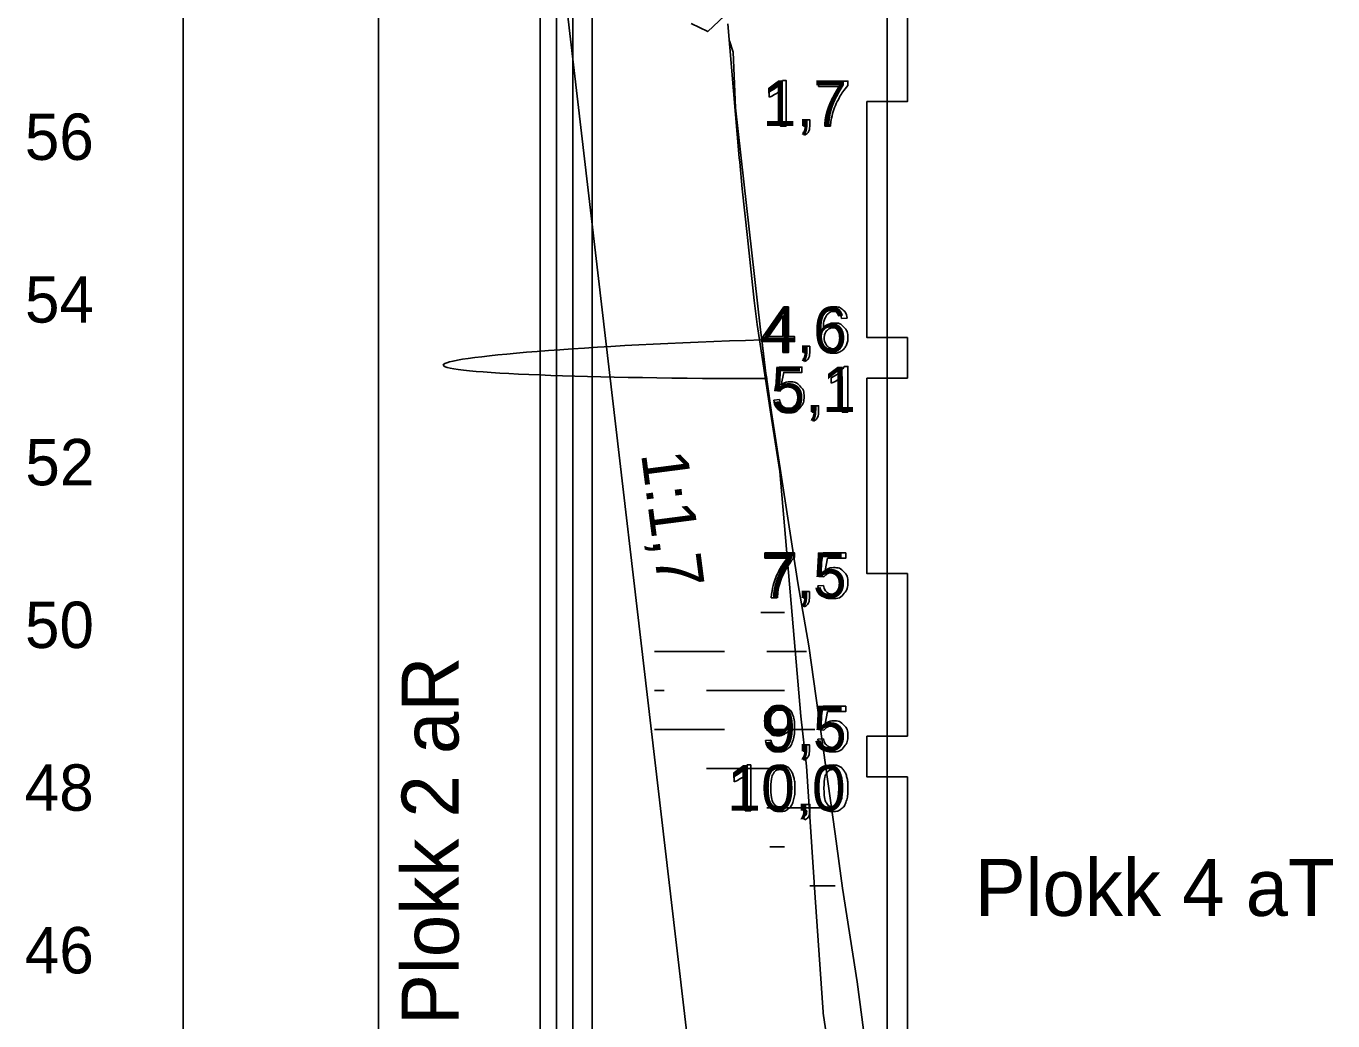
# Model space of a CAD drawing. Extents: x 700746 to 706058, y 6570320 to 6580460.
# Drawn here: x 705109.5 to 705270.1, y 6576428.8 to 6576551.1 of the extents above; entities that cross this region are included whole.
import ezdxf

# ---------------------------------------------------------------- set-up
doc = ezdxf.new("R2010")
doc.units = 0
for name, color, linetype in [('Default', 7, 'Continuous'), ('GEOLPUNKT', 7, 'Continuous'), ('illumineerimisjooned', 7, 'Continuous'), ('mõõtpost vasak', 7, 'Continuous'), ('PIIR', 7, 'Continuous'), ('Plokid', 7, 'Continuous'), ('Täide', 7, 'Continuous'), ('vahekiht', 7, 'Continuous')]:
    doc.layers.add(name, color=color, linetype=linetype)

msp = doc.modelspace()

# ---------------------------------------------------------------- linework, layer by layer
at = {"layer": 'Default'}
msp.add_line((705152.83, 6576597.62), (705152.83, 6576310.45), dxfattribs=at)
for points in [[(705191.28, 6576551.39), (705193.32, 6576550.4), (705195.39, 6576552.34)], [(705195.77, 6576551.35), (705197.18, 6576534.88), (705197.25, 6576534.33), (705197.56, 6576531.08), (705198.2, 6576525.07), (705199.01, 6576517.32), (705199.39, 6576514.37), (705201.07, 6576503.37), (705201.34, 6576501.54), (705202.18, 6576496.31), (705204.77, 6576466.23), (705205.47, 6576460.1), (705206.5, 6576443.97), (705207.51, 6576429.87), (705207.51, 6576429.79), (705207.52, 6576429.72), (705210.38, 6576410.61)], [(705195.98, 6576549.26), (705196.44, 6576547.87), (705196.74, 6576541.04), (705199.75, 6576514.11), (705200.46, 6576508.37), (705200.62, 6576507.35), (705201.17, 6576503.58), (705204.37, 6576482.65), (705205.74, 6576474.9), (705208.98, 6576451.78), (705209.87, 6576445.1), (705211.69, 6576433.58), (705212.76, 6576425.53)], [(705200.56, 6576507.73), (705200.46, 6576508.37), (705199.95, 6576512.49)]]:
    msp.add_lwpolyline(points, dxfattribs=at)
msp.add_open_spline([(705199.95, 6576512.49), (705178.66, 6576511.85), (705142.76, 6576508.97), (705179.03, 6576507.76), (705200.56, 6576507.73)], degree=3, dxfattribs=at)
at = {"layer": 'GEOLPUNKT'}
for points in [[(705215.36, 6576558.79), (705217.86, 6576558.79), (705217.86, 6576541.79), (705215.36, 6576541.79)], [(705212.86, 6576541.79), (705215.36, 6576541.79), (705215.36, 6576512.79), (705212.86, 6576512.79)], [(705217.86, 6576512.79), (705215.36, 6576512.79), (705215.36, 6576507.79), (705217.86, 6576507.79)], [(705212.86, 6576507.79), (705215.36, 6576507.79), (705215.36, 6576483.79), (705212.86, 6576483.79)], [(705217.86, 6576483.79), (705215.36, 6576483.79), (705215.36, 6576463.79), (705217.86, 6576463.79)], [(705212.86, 6576463.79), (705215.36, 6576463.79), (705215.36, 6576458.79), (705212.86, 6576458.79)], [(705217.86, 6576458.79), (705215.36, 6576458.79), (705215.36, 6576423.79), (705217.86, 6576423.79)]]:
    msp.add_lwpolyline(points, close=True, dxfattribs=at)
for points in [[(705215.36, 6576558.79), (705215.36, 6576341.79)], [(705202.49, 6576544.4), (705202.94, 6576544.4), (705202.94, 6576538.78)], [(705206.92, 6576543.65), (705206.92, 6576544.31), (705210.54, 6576544.31), (705210.54, 6576543.77)], [(705200.87, 6576542.33), (705200.87, 6576543)], [(705202.94, 6576538.78), (705202.25, 6576538.78), (705202.25, 6576543.16)], [(705209.66, 6576543.65), (705206.92, 6576543.65)], [(705205.07, 6576538.78), (705205.07, 6576539.56), (705205.85, 6576539.56), (705205.85, 6576538.78)], [(705205.21, 6576537.67), (705205.02, 6576537.97)], [(705205.46, 6576538.78), (705205.07, 6576538.78)], [(705208.41, 6576538.78), (705207.7, 6576538.78)], [(705202.55, 6576510.94), (705202.55, 6576512.28), (705200.12, 6576512.28), (705200.12, 6576512.91), (705202.68, 6576516.54), (705203.24, 6576516.54), (705203.24, 6576512.91), (705203.99, 6576512.91), (705203.99, 6576512.28), (705203.24, 6576512.28), (705203.24, 6576510.94), (705202.55, 6576510.94)], [(705202.55, 6576512.91), (705202.55, 6576515.44), (705200.8, 6576512.91), (705202.55, 6576512.91)], [(705210.44, 6576515.17), (705209.76, 6576515.11)], [(705205.07, 6576510.94), (705205.07, 6576511.72), (705205.85, 6576511.72), (705205.85, 6576510.94)], [(705205.46, 6576510.94), (705205.07, 6576510.94)], [(705202.2, 6576506.18), (705201.56, 6576506.27), (705202.1, 6576509.15), (705204.88, 6576509.15), (705204.88, 6576508.49), (705202.65, 6576508.49), (705202.35, 6576506.99)], [(705205.21, 6576509.83), (705205.02, 6576510.13)], [(705210.1, 6576509.24), (705210.54, 6576509.24), (705210.54, 6576503.62)], [(705208.48, 6576507.17), (705208.48, 6576507.84)], [(705210.54, 6576503.62), (705209.85, 6576503.62), (705209.85, 6576508)], [(705201.43, 6576505.09), (705202.15, 6576505.15)], [(705206.15, 6576503.62), (705206.15, 6576504.4), (705206.94, 6576504.4), (705206.94, 6576503.62)], [(705206.3, 6576502.51), (705206.11, 6576502.8)], [(705206.54, 6576503.62), (705206.15, 6576503.62)], [(705200.35, 6576485.65), (705200.35, 6576486.31), (705203.98, 6576486.31), (705203.98, 6576485.77)], [(705207.6, 6576483.35), (705206.95, 6576483.43), (705207.49, 6576486.31), (705210.28, 6576486.31), (705210.28, 6576485.65), (705208.04, 6576485.65), (705207.74, 6576484.15)], [(705203.09, 6576485.65), (705200.35, 6576485.65)], [(705205.03, 6576480.78), (705205.03, 6576481.56), (705205.81, 6576481.56), (705205.81, 6576480.78)], [(705206.83, 6576482.25), (705207.55, 6576482.31)], [(705201.84, 6576480.78), (705201.13, 6576480.78)], [(705205.17, 6576479.67), (705204.98, 6576479.97)], [(705205.42, 6576480.78), (705205.03, 6576480.78)], [(705207.6, 6576464.51), (705206.95, 6576464.59), (705207.49, 6576467.47), (705210.28, 6576467.47), (705210.28, 6576466.81), (705208.04, 6576466.81), (705207.74, 6576465.31)], [(705200.41, 6576463.24), (705201.07, 6576463.3)], [(705205.03, 6576461.94), (705205.03, 6576462.72), (705205.81, 6576462.72), (705205.81, 6576461.94)], [(705206.83, 6576463.41), (705207.55, 6576463.47)], [(705205.17, 6576460.83), (705204.98, 6576461.13)], [(705205.42, 6576461.94), (705205.03, 6576461.94)], [(705198.61, 6576454.62), (705197.92, 6576454.62), (705197.92, 6576459)], [(705198.16, 6576460.24), (705198.61, 6576460.24), (705198.61, 6576454.62)], [(705196.55, 6576458.17), (705196.55, 6576458.84)], [(705205.09, 6576454.62), (705205.09, 6576455.4), (705205.87, 6576455.4), (705205.87, 6576454.62)], [(705205.48, 6576454.62), (705205.09, 6576454.62)], [(705205.24, 6576453.51), (705205.04, 6576453.8)]]:
    msp.add_lwpolyline(points, dxfattribs=at)
for points in [[(705200.87, 6576543), (705201.45, 6576543.27), (705201.88, 6576543.65), (705202.31, 6576544.04), (705202.49, 6576544.4)], [(705202.25, 6576543.16), (705202, 6576542.92), (705201.6, 6576542.69), (705201.19, 6576542.45), (705200.87, 6576542.33)], [(705207.7, 6576538.78), (705207.71, 6576539.44), (705207.96, 6576540.38), (705208.21, 6576541.31), (705208.67, 6576542.18), (705209.14, 6576543.05), (705209.66, 6576543.65)], [(705210.54, 6576543.77), (705210.01, 6576543.2), (705209.48, 6576542.26), (705208.96, 6576541.32), (705208.67, 6576540.32), (705208.46, 6576539.62), (705208.41, 6576538.78)], [(705205.02, 6576537.97), (705205.24, 6576538.06), (705205.34, 6576538.25), (705205.45, 6576538.43), (705205.46, 6576538.78)], [(705205.85, 6576538.78), (705205.85, 6576538.35), (705205.7, 6576538.08), (705205.55, 6576537.82), (705205.21, 6576537.67)], [(705209.76, 6576515.11), (705209.67, 6576515.52), (705209.5, 6576515.7), (705209.22, 6576516), (705208.81, 6576516), (705208.48, 6576516), (705208.23, 6576515.82), (705207.91, 6576515.58), (705207.72, 6576515.12), (705207.53, 6576514.67), (705207.52, 6576513.83), (705207.77, 6576514.21), (705208.13, 6576514.39), (705208.49, 6576514.57), (705208.89, 6576514.57), (705209.57, 6576514.57), (705210.06, 6576514.07), (705210.54, 6576513.56), (705210.54, 6576512.76), (705210.54, 6576512.23), (705210.31, 6576511.78), (705210.09, 6576511.33), (705209.69, 6576511.09), (705209.29, 6576510.85), (705208.79, 6576510.85), (705207.93, 6576510.85), (705207.38, 6576511.48), (705206.84, 6576512.11), (705206.84, 6576513.56), (705206.84, 6576515.18), (705207.44, 6576515.92), (705207.97, 6576516.56), (705208.85, 6576516.56), (705209.51, 6576516.56), (705209.94, 6576516.19), (705210.36, 6576515.82), (705210.44, 6576515.17)], [(705207.63, 6576512.76), (705207.63, 6576512.4), (705207.78, 6576512.08), (705207.93, 6576511.75), (705208.2, 6576511.58), (705208.47, 6576511.41), (705208.77, 6576511.41), (705209.21, 6576511.41), (705209.52, 6576511.76), (705209.83, 6576512.11), (705209.83, 6576512.72), (705209.83, 6576513.3), (705209.53, 6576513.63), (705209.22, 6576513.97), (705208.75, 6576513.97), (705208.28, 6576513.97), (705207.96, 6576513.63), (705207.63, 6576513.3), (705207.63, 6576512.76)], [(705205.02, 6576510.13), (705205.24, 6576510.22), (705205.34, 6576510.41), (705205.45, 6576510.59), (705205.46, 6576510.94)], [(705205.85, 6576510.94), (705205.85, 6576510.51), (705205.7, 6576510.24), (705205.55, 6576509.98), (705205.21, 6576509.83)], [(705208.48, 6576507.84), (705209.06, 6576508.11), (705209.49, 6576508.49), (705209.92, 6576508.88), (705210.1, 6576509.24)], [(705202.35, 6576506.99), (705202.85, 6576507.34), (705203.41, 6576507.34), (705204.14, 6576507.34), (705204.64, 6576506.83), (705205.15, 6576506.32), (705205.15, 6576505.52), (705205.15, 6576504.76), (705204.7, 6576504.21), (705204.16, 6576503.53), (705203.23, 6576503.53), (705202.47, 6576503.53), (705201.99, 6576503.95), (705201.5, 6576504.38), (705201.43, 6576505.09)], [(705209.85, 6576508), (705209.61, 6576507.76), (705209.2, 6576507.53), (705208.8, 6576507.29), (705208.48, 6576507.17)], [(705202.15, 6576505.15), (705202.23, 6576504.62), (705202.53, 6576504.35), (705202.82, 6576504.09), (705203.23, 6576504.09), (705203.73, 6576504.09), (705204.07, 6576504.46), (705204.42, 6576504.84), (705204.42, 6576505.46), (705204.42, 6576506.05), (705204.09, 6576506.39), (705203.76, 6576506.73), (705203.22, 6576506.73), (705202.89, 6576506.73), (705202.62, 6576506.58), (705202.35, 6576506.43), (705202.2, 6576506.18)], [(705206.11, 6576502.8), (705206.32, 6576502.9), (705206.43, 6576503.09), (705206.53, 6576503.27), (705206.54, 6576503.62)], [(705206.94, 6576503.62), (705206.94, 6576503.19), (705206.78, 6576502.92), (705206.63, 6576502.66), (705206.3, 6576502.51)], [(705201.13, 6576480.78), (705201.15, 6576481.44), (705201.39, 6576482.38), (705201.64, 6576483.31), (705202.11, 6576484.18), (705202.57, 6576485.05), (705203.09, 6576485.65)], [(705203.98, 6576485.77), (705203.44, 6576485.2), (705202.92, 6576484.26), (705202.39, 6576483.32), (705202.11, 6576482.32), (705201.9, 6576481.62), (705201.84, 6576480.78)], [(705207.74, 6576484.15), (705208.25, 6576484.5), (705208.8, 6576484.5), (705209.53, 6576484.5), (705210.04, 6576483.99), (705210.54, 6576483.48), (705210.54, 6576482.68), (705210.54, 6576481.92), (705210.1, 6576481.37), (705209.56, 6576480.69), (705208.63, 6576480.69), (705207.86, 6576480.69), (705207.38, 6576481.11), (705206.9, 6576481.54), (705206.83, 6576482.25)], [(705207.55, 6576482.31), (705207.63, 6576481.78), (705207.92, 6576481.52), (705208.21, 6576481.25), (705208.63, 6576481.25), (705209.13, 6576481.25), (705209.47, 6576481.63), (705209.81, 6576482), (705209.81, 6576482.62), (705209.81, 6576483.21), (705209.48, 6576483.55), (705209.15, 6576483.89), (705208.62, 6576483.89), (705208.28, 6576483.89), (705208.02, 6576483.74), (705207.75, 6576483.59), (705207.6, 6576483.35)], [(705204.98, 6576479.97), (705205.2, 6576480.06), (705205.3, 6576480.25), (705205.4, 6576480.43), (705205.42, 6576480.78)], [(705205.81, 6576480.78), (705205.81, 6576480.35), (705205.66, 6576480.08), (705205.5, 6576479.82), (705205.17, 6576479.67)], [(705201.07, 6576463.3), (705201.15, 6576462.83), (705201.39, 6576462.62), (705201.63, 6576462.41), (705202, 6576462.41), (705202.31, 6576462.41), (705202.55, 6576462.56), (705202.79, 6576462.7), (705202.94, 6576462.94), (705203.1, 6576463.19), (705203.2, 6576463.6), (705203.3, 6576464.01), (705203.3, 6576464.44), (705203.3, 6576464.49), (705203.3, 6576464.58), (705203.09, 6576464.25), (705202.74, 6576464.04), (705202.38, 6576463.84), (705201.96, 6576463.84), (705201.27, 6576463.84), (705200.79, 6576464.34), (705200.31, 6576464.85), (705200.31, 6576465.67), (705200.31, 6576466.52), (705200.81, 6576467.04), (705201.31, 6576467.56), (705202.07, 6576467.56), (705202.61, 6576467.56), (705203.06, 6576467.27), (705203.52, 6576466.97), (705203.75, 6576466.43), (705203.99, 6576465.89), (705203.99, 6576464.86), (705203.99, 6576463.78), (705203.75, 6576463.15), (705203.52, 6576462.51), (705203.06, 6576462.18), (705202.6, 6576461.85), (705201.98, 6576461.85), (705201.33, 6576461.85), (705200.91, 6576462.21), (705200.49, 6576462.58), (705200.41, 6576463.24)], [(705203.22, 6576465.71), (705203.22, 6576466.3), (705202.91, 6576466.65), (705202.59, 6576466.99), (705202.15, 6576466.99), (705201.69, 6576466.99), (705201.35, 6576466.62), (705201.01, 6576466.25), (705201.01, 6576465.65), (705201.01, 6576465.12), (705201.34, 6576464.78), (705201.66, 6576464.45), (705202.13, 6576464.45), (705202.61, 6576464.45), (705202.91, 6576464.78), (705203.22, 6576465.12), (705203.22, 6576465.71)], [(705207.74, 6576465.31), (705208.25, 6576465.66), (705208.8, 6576465.66), (705209.53, 6576465.66), (705210.04, 6576465.15), (705210.54, 6576464.64), (705210.54, 6576463.84), (705210.54, 6576463.08), (705210.1, 6576462.53), (705209.56, 6576461.85), (705208.63, 6576461.85), (705207.86, 6576461.85), (705207.38, 6576462.27), (705206.9, 6576462.7), (705206.83, 6576463.41)], [(705207.55, 6576463.47), (705207.63, 6576462.94), (705207.92, 6576462.68), (705208.21, 6576462.41), (705208.63, 6576462.41), (705209.13, 6576462.41), (705209.47, 6576462.79), (705209.81, 6576463.16), (705209.81, 6576463.78), (705209.81, 6576464.37), (705209.48, 6576464.71), (705209.15, 6576465.05), (705208.62, 6576465.05), (705208.28, 6576465.05), (705208.02, 6576464.9), (705207.75, 6576464.75), (705207.6, 6576464.51)], [(705204.98, 6576461.13), (705205.2, 6576461.22), (705205.3, 6576461.41), (705205.4, 6576461.59), (705205.42, 6576461.94)], [(705205.81, 6576461.94), (705205.81, 6576461.51), (705205.66, 6576461.24), (705205.5, 6576460.98), (705205.17, 6576460.83)], [(705196.55, 6576458.84), (705197.12, 6576459.11), (705197.55, 6576459.49), (705197.99, 6576459.88), (705198.16, 6576460.24)], [(705197.92, 6576459), (705197.67, 6576458.76), (705197.27, 6576458.53), (705196.87, 6576458.29), (705196.55, 6576458.17)], [(705200.37, 6576457.38), (705200.37, 6576458.37), (705200.57, 6576458.98), (705200.78, 6576459.59), (705201.18, 6576459.91), (705201.58, 6576460.24), (705202.2, 6576460.24), (705202.65, 6576460.24), (705202.99, 6576460.06), (705203.33, 6576459.88), (705203.55, 6576459.54), (705203.77, 6576459.19), (705203.89, 6576458.7), (705204.02, 6576458.21), (705204.02, 6576457.38), (705204.02, 6576456.4), (705203.82, 6576455.79), (705203.62, 6576455.18), (705203.21, 6576454.85), (705202.81, 6576454.53), (705202.2, 6576454.53), (705201.39, 6576454.53), (705200.92, 6576455.1), (705200.37, 6576455.8), (705200.37, 6576457.38)], [(705201.08, 6576457.38), (705201.08, 6576456), (705201.4, 6576455.54), (705201.72, 6576455.09), (705202.2, 6576455.09), (705202.67, 6576455.09), (705202.99, 6576455.55), (705203.31, 6576456), (705203.31, 6576457.38), (705203.31, 6576458.76), (705202.99, 6576459.22), (705202.67, 6576459.67), (705202.19, 6576459.67), (705201.72, 6576459.67), (705201.43, 6576459.27), (705201.08, 6576458.76), (705201.08, 6576457.38)], [(705206.89, 6576457.38), (705206.89, 6576458.37), (705207.1, 6576458.98), (705207.3, 6576459.59), (705207.7, 6576459.91), (705208.11, 6576460.24), (705208.72, 6576460.24), (705209.17, 6576460.24), (705209.51, 6576460.06), (705209.85, 6576459.88), (705210.07, 6576459.54), (705210.29, 6576459.19), (705210.42, 6576458.7), (705210.54, 6576458.21), (705210.54, 6576457.38), (705210.54, 6576456.4), (705210.34, 6576455.79), (705210.14, 6576455.18), (705209.73, 6576454.85), (705209.33, 6576454.53), (705208.72, 6576454.53), (705207.91, 6576454.53), (705207.45, 6576455.1), (705206.89, 6576455.8), (705206.89, 6576457.38)], [(705207.6, 6576457.38), (705207.6, 6576456), (705207.92, 6576455.54), (705208.24, 6576455.09), (705208.72, 6576455.09), (705209.19, 6576455.09), (705209.51, 6576455.55), (705209.83, 6576456), (705209.83, 6576457.38), (705209.83, 6576458.76), (705209.51, 6576459.22), (705209.19, 6576459.67), (705208.71, 6576459.67), (705208.24, 6576459.67), (705207.95, 6576459.27), (705207.6, 6576458.76), (705207.6, 6576457.38)], [(705205.04, 6576453.8), (705205.26, 6576453.9), (705205.37, 6576454.09), (705205.47, 6576454.27), (705205.48, 6576454.62)], [(705205.87, 6576454.62), (705205.87, 6576454.19), (705205.72, 6576453.92), (705205.57, 6576453.66), (705205.24, 6576453.51)]]:
    msp.add_open_spline(points, degree=3, dxfattribs=at)
at = {"layer": 'illumineerimisjooned'}
msp.add_line((705176.72, 6576307.19), (705176.72, 6576563.39), dxfattribs=at)
at = {"layer": 'mõõtpost vasak'}
msp.add_line((705128.83, 6576237.47), (705128.83, 6576617.47), dxfattribs=at)
at = {"layer": 'PIIR'}
msp.add_line((705174.72, 6576305.59), (705174.72, 6576564.21), dxfattribs=at)
at = {"layer": 'Plokid'}
for p, q in [((705172.72, 6576306.04), (705172.72, 6576558.12)), ((705179.12, 6576308.69), (705179.12, 6576556.72))]:
    msp.add_line(p, q, dxfattribs=at)
for points in [[(705191.28, 6576551.39), (705193.32, 6576550.4), (705195.39, 6576552.34)], [(705195.77, 6576551.35), (705197.18, 6576534.88), (705197.25, 6576534.33), (705197.56, 6576531.08), (705198.2, 6576525.07), (705199.01, 6576517.32), (705199.39, 6576514.37), (705201.07, 6576503.37), (705201.34, 6576501.54), (705202.18, 6576496.31), (705204.77, 6576466.23), (705205.47, 6576460.1), (705206.5, 6576443.97), (705207.51, 6576429.87), (705207.51, 6576429.79), (705207.52, 6576429.72), (705210.38, 6576410.61)]]:
    msp.add_lwpolyline(points, dxfattribs=at)
at = {"layer": 'Täide'}
for p, q in [((705152.83, 6576562.47), (705152.83, 6576310.45)), ((705199.82, 6576478.99), (705200.56, 6576478.99)), ((705200.56, 6576478.99), (705202.76, 6576478.99)), ((705186.76, 6576474.19), (705195.36, 6576474.19)), ((705200.56, 6576474.19), (705205.45, 6576474.19)), ((705186.76, 6576469.39), (705187.96, 6576469.39)), ((705193.16, 6576469.39), (705200.56, 6576469.39)), ((705200.56, 6576469.39), (705202.76, 6576469.39)), ((705186.76, 6576464.59), (705195.36, 6576464.59)), ((705200.56, 6576464.59), (705206.47, 6576464.59)), ((705193.16, 6576459.79), (705200.56, 6576459.79)), ((705200.56, 6576459.79), (705202.76, 6576459.79)), ((705200.56, 6576454.99), (705207.99, 6576454.99)), ((705200.93, 6576450.19), (705202.76, 6576450.19)), ((705205.85, 6576445.39), (705208.96, 6576445.39))]:
    msp.add_line(p, q, dxfattribs=at)
for points in [[(705195.39, 6576552.34), (705193.32, 6576550.4), (705191.28, 6576551.39)], [(705210.38, 6576410.61), (705207.52, 6576429.72), (705207.51, 6576429.79), (705207.51, 6576429.87), (705206.5, 6576443.97), (705205.47, 6576460.1), (705204.77, 6576466.23), (705202.18, 6576496.31), (705201.34, 6576501.54), (705201.07, 6576503.37), (705199.39, 6576514.37), (705199.01, 6576517.32), (705198.2, 6576525.07), (705197.56, 6576531.08), (705197.25, 6576534.33), (705197.18, 6576534.88), (705195.77, 6576551.35)], [(705200.56, 6576507.73), (705200.46, 6576508.37), (705199.95, 6576512.49)]]:
    msp.add_lwpolyline(points, dxfattribs=at)
msp.add_open_spline([(705199.95, 6576512.49), (705178.66, 6576511.85), (705142.76, 6576508.97), (705179.03, 6576507.76), (705200.56, 6576507.73)], degree=3, dxfattribs=at)
at = {"layer": 'vahekiht'}
msp.add_lwpolyline([(705174.72, 6576564.21), (705192.39, 6576413.23), (705229.55, 6576293.17)], dxfattribs=at)

# ---------------------------------------------------------------- texts
at = {"layer": 'GEOLPUNKT'}
for s, p in [('1,7', (705200.02, 6576538.78)), ('4,6', (705200.02, 6576510.94)), ('5,1', (705201.11, 6576503.62)), ('7,5', (705199.98, 6576480.78)), ('9,5', (705199.98, 6576461.94)), ('10,0', (705195.7, 6576454.62))]:
    msp.add_text(s, height=5.6, dxfattribs=at).set_placement(p)
msp.add_text('1:1,7', height=5.7, rotation=277.4036, dxfattribs=at).set_placement((705185.11, 6576498.51))
at = {"layer": 'mõõtpost vasak'}
for s, p in [('56', (705109.38, 6576534.62)), ('54', (705109.4, 6576514.62)), ('52', (705109.44, 6576494.62)), ('50', (705109.4, 6576474.62)), ('48', (705109.37, 6576454.62)), ('46', (705109.38, 6576434.62))]:
    msp.add_text(s, height=5.7, dxfattribs=at).set_placement(p)
at = {"layer": 'Plokid'}
msp.add_text('Plokk 2 aR', height=7, rotation=90, dxfattribs=at).set_placement((705162.69, 6576428.29))
msp.add_text('Plokk 4 aT', height=7, dxfattribs=at).set_placement((705226.14, 6576441.69))

doc.saveas('drawing.dxf')
